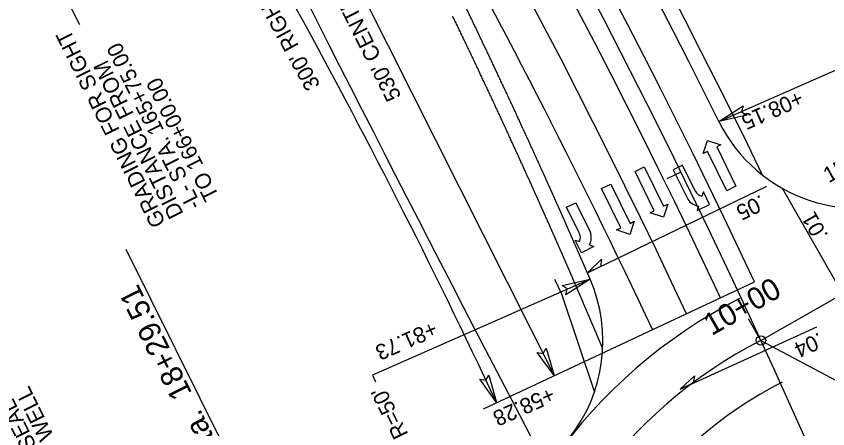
# Model space of a CAD drawing. Extents: x 472216 to 481979, y 489069 to 507339.
# Drawn here: x 475503.5 to 475762.8, y 502199.7 to 502331.6 of the extents above; entities that cross this region are included whole.
import ezdxf

# ---------------------------------------------------------------- set-up
doc = ezdxf.new("R2010")
doc.units = 0
for name, color, linetype in [('Old_Level_12', 7, 'Continuous'), ('Prop Drainage Structure Drop Inlet Grate 2 Narrow Slots and Sag Grates 840 24 CELL', 7, 'Continuous'), ('Prop Drainage Structure Drop Inlet Grate 2 Wide Slots and Sag Grates 840 22 Label', 7, 'Continuous'), ('Prop Drainage Structure Outlet Berm Ditch 850 10 CELL', 7, 'Continuous'), ('Prop Drainage Structure Pipe CSP 15in', 7, 'Continuous'), ('Prop Drainage Structure Pipe RCP 15in Class III Label', 7, 'Continuous'), ('Prop Drainage Structure Pipe RCP 24in Class III Label', 7, 'Continuous'), ('Prop Drainage Structure Pipe Side Drain 15in Label', 7, 'Continuous'), ('Prop Erosion Embankment Toe Protection CELL', 7, 'Continuous'), ('Prop Erosion Embankment Toe Protection Label', 7, 'Continuous'), ('Sheet Block Revision CELL', 7, 'Continuous'), ('Sheet North Arrow Point CELL', 7, 'Continuous'), ('Sheet PE Seal Cell', 7, 'Continuous'), ('Sheet Plot Border Outside CELL', 7, 'Continuous'), ('Sheet Profile Grid Major CELL', 7, 'Continuous'), ('Sheet Profile Grid Minor CELL', 7, 'Continuous')]:
    doc.layers.add(name, color=color, linetype=linetype)

msp = doc.modelspace()

# ---------------------------------------------------------------- linework, layer by layer
at = {"layer": 'Old_Level_12'}
for p, q in [((475538.53, 502257.18), (475597.67, 502138.26)), ((475741.43, 502227.96), (475910.23, 502137.98))]:
    msp.add_line(p, q, dxfattribs=at)
msp.add_circle((475741.43, 502227.96), 1.5, dxfattribs=at)
msp.add_circle((475741.43, 502227.96), 1.5, dxfattribs=at)
msp.add_circle((475741.43, 502227.96), 1.5, dxfattribs=at)
msp.add_circle((475741.43, 502227.96), 1.5, dxfattribs=at)
msp.add_circle((475741.43, 502227.96), 1.5, dxfattribs=at)
at = {"layer": 'Prop Drainage Structure Drop Inlet Grate 2 Narrow Slots and Sag Grates 840 24 CELL'}
for points in [[(475685.98, 502249.57), (475690.52, 502253.98), (475690.15, 502251.58)], [(475715.59, 502212.34), (475720.21, 502216.66), (475719.8, 502214.27)]]:
    msp.add_lwpolyline(points, close=True, dxfattribs=at)
at = {"layer": 'Prop Drainage Structure Drop Inlet Grate 2 Wide Slots and Sag Grates 840 22 Label'}
for p, q in [((475685.98, 502249.57), (475743.33, 502277.22)), ((475748.18, 502276.62), (475786.96, 502208.75)), ((475715.59, 502212.34), (475759.24, 502232.31))]:
    msp.add_line(p, q, dxfattribs=at)
at = {"layer": 'Prop Drainage Structure Outlet Berm Ditch 850 10 CELL'}
for points in [[(475736.86, 502300.01), (475727.96, 502297.96), (475735.69, 502302.93), (475735.25, 502301.01)], [(475677.96, 502245.48), (475686.86, 502247.53), (475679.13, 502242.56), (475679.57, 502244.48)], [(475672.76, 502225.46), (475675.41, 502216.72), (475669.92, 502224.09), (475671.86, 502223.78)], [(475654.52, 502216.88), (475656.96, 502208.07), (475651.65, 502215.58), (475653.59, 502215.22)]]:
    msp.add_lwpolyline(points, close=True, dxfattribs=at)
at = {"layer": 'Prop Drainage Structure Pipe RCP 15in Class III Label'}
for radius in [2336, 2324]:
    msp.add_arc((473624.13, 501255.38), radius, 25.1104, 43.06144, dxfattribs=at)
at = {"layer": 'Prop Drainage Structure Pipe RCP 24in Class III Label'}
for centre, radius, start, end in [((473624.13, 501255.38), 2348, 26.36139, 43.06144), ((475772.76, 502320.16), 50, 206.3614, 296.8763), ((475640.96, 502227.71), 50, 321.6636, 23.3554)]:
    msp.add_arc(centre, radius, start, end, dxfattribs=at)
msp.add_spline([(475672.35, 502280.42), (475672.02, 502281.14), (475671.7, 502281.87), (475671.37, 502282.6), (475671.04, 502283.32), (475670.71, 502284.05), (475670.38, 502284.78), (475670.05, 502285.5), (475669.72, 502286.23), (475669.39, 502286.96), (475669.06, 502287.68), (475668.73, 502288.41), (475668.4, 502289.14), (475668.07, 502289.86), (475667.74, 502290.59), (475667.41, 502291.31), (475667.08, 502292.04), (475666.74, 502292.77), (475666.41, 502293.49), (475666.08, 502294.22), (475665.75, 502294.94), (475665.41, 502295.67), (475665.08, 502296.39), (475664.75, 502297.12), (475664.41, 502297.84), (475664.08, 502298.57), (475663.74, 502299.29), (475663.41, 502300.01), (475663.08, 502300.74), (475662.74, 502301.46), (475662.4, 502302.19), (475662.07, 502302.91), (475661.73, 502303.64), (475661.4, 502304.36), (475661.06, 502305.08), (475660.72, 502305.81), (475660.39, 502306.53), (475660.05, 502307.25), (475659.71, 502307.98), (475659.38, 502308.7), (475659.04, 502309.42), (475658.7, 502310.15), (475658.36, 502310.87), (475658.02, 502311.59), (475657.68, 502312.31), (475657.34, 502313.04), (475657.01, 502313.76), (475656.67, 502314.48), (475656.33, 502315.2), (475655.99, 502315.93), (475655.65, 502316.65), (475655.3, 502317.37), (475654.96, 502318.09), (475654.62, 502318.81), (475654.28, 502319.54), (475653.94, 502320.26), (475653.6, 502320.98), (475653.25, 502321.7), (475652.91, 502322.42), (475652.57, 502323.14), (475652.23, 502323.86), (475651.88, 502324.58), (475651.54, 502325.3), (475651.2, 502326.02), (475650.85, 502326.75), (475650.51, 502327.47), (475650.16, 502328.19), (475649.82, 502328.91), (475649.47, 502329.63), (475649.13, 502330.35), (475648.78, 502331.07), (475648.44, 502331.79), (475648.09, 502332.5), (475647.74, 502333.22), (475647.4, 502333.94)], degree=3, dxfattribs=at)
msp.add_open_spline([(475686.86, 502247.53), (475686.85, 502247.55), (475686.84, 502247.57), (475686.84, 502247.59), (475686.73, 502247.83), (475686.63, 502248.07), (475686.52, 502248.32), (475686.41, 502248.56), (475686.31, 502248.81), (475686.2, 502249.05), (475686.1, 502249.29), (475685.99, 502249.54), (475685.89, 502249.78), (475685.78, 502250.02), (475685.68, 502250.27), (475685.57, 502250.51), (475685.46, 502250.76), (475685.36, 502251), (475685.25, 502251.24), (475685.15, 502251.49), (475685.04, 502251.73), (475684.94, 502251.97), (475684.83, 502252.22), (475684.72, 502252.46), (475684.62, 502252.71), (475684.51, 502252.95), (475684.41, 502253.19), (475684.3, 502253.44), (475684.19, 502253.68), (475684.09, 502253.92), (475683.98, 502254.17), (475683.88, 502254.41), (475683.77, 502254.66), (475683.66, 502254.9), (475683.56, 502255.14), (475683.45, 502255.39), (475683.34, 502255.63), (475683.24, 502255.87), (475683.13, 502256.12), (475683.03, 502256.36), (475682.92, 502256.6), (475682.81, 502256.85), (475682.71, 502257.09), (475682.6, 502257.33), (475682.49, 502257.58), (475682.39, 502257.82), (475682.28, 502258.07), (475682.17, 502258.31), (475682.07, 502258.55), (475681.96, 502258.8), (475681.85, 502259.04), (475681.75, 502259.28), (475681.64, 502259.53), (475681.53, 502259.77), (475681.43, 502260.01), (475681.32, 502260.26), (475681.21, 502260.5), (475681.11, 502260.74), (475681, 502260.99), (475680.89, 502261.23), (475680.78, 502261.47), (475680.68, 502261.72), (475680.57, 502261.96), (475680.46, 502262.2), (475680.36, 502262.45), (475680.25, 502262.69), (475680.14, 502262.93), (475680.04, 502263.18), (475679.93, 502263.42), (475679.82, 502263.66), (475679.71, 502263.91), (475679.61, 502264.15), (475679.5, 502264.39), (475679.39, 502264.63), (475679.28, 502264.88), (475679.18, 502265.12), (475679.07, 502265.36), (475678.96, 502265.61), (475678.85, 502265.85), (475678.75, 502266.09), (475678.64, 502266.34), (475678.53, 502266.58), (475678.42, 502266.82), (475678.32, 502267.07), (475678.21, 502267.31), (475678.1, 502267.55), (475677.99, 502267.79), (475677.89, 502268.04), (475677.78, 502268.28), (475677.67, 502268.52), (475677.56, 502268.77), (475677.45, 502269.01), (475677.35, 502269.25), (475677.24, 502269.5), (475677.13, 502269.74), (475677.02, 502269.98), (475676.91, 502270.22), (475676.81, 502270.47), (475676.7, 502270.71), (475676.59, 502270.95), (475676.48, 502271.2), (475676.37, 502271.44), (475676.27, 502271.68), (475676.16, 502271.92), (475676.05, 502272.17), (475675.94, 502272.41), (475675.83, 502272.65), (475675.72, 502272.9), (475675.62, 502273.14), (475675.51, 502273.38), (475675.4, 502273.62), (475675.29, 502273.87), (475675.18, 502274.11), (475675.07, 502274.35), (475674.97, 502274.6), (475674.86, 502274.84), (475674.75, 502275.08), (475674.64, 502275.32), (475674.53, 502275.57), (475674.42, 502275.81), (475674.31, 502276.05), (475674.2, 502276.29), (475674.1, 502276.54), (475673.99, 502276.78), (475673.88, 502277.02), (475673.77, 502277.26), (475673.66, 502277.51), (475673.55, 502277.75), (475673.44, 502277.99), (475673.33, 502278.23), (475673.22, 502278.48), (475673.12, 502278.72), (475673.01, 502278.96), (475672.9, 502279.2), (475672.79, 502279.45), (475672.68, 502279.69), (475672.57, 502279.93), (475672.46, 502280.17), (475672.35, 502280.42)], degree=3, dxfattribs=at)
at = {"layer": 'Prop Drainage Structure Pipe Side Drain 15in Label'}
for p, q in [((475722.97, 502287.68), (475724.37, 502291.87)), ((475724.37, 502291.87), (475728.63, 502290.45)), ((475728.63, 502290.45), (475727.28, 502289.79)), ((475727.28, 502289.79), (475733.44, 502277.22)), ((475724.32, 502288.34), (475722.97, 502287.68)), ((475730.48, 502275.77), (475724.32, 502288.34)), ((475701.19, 502281.96), (475704.15, 502283.42)), ((475707.35, 502269.39), (475701.19, 502281.96)), ((475704.15, 502283.42), (475710.31, 502270.84)), ((475716.38, 502284), (475713.42, 502282.54)), ((475713.42, 502282.54), (475718.08, 502273.08)), ((475720.42, 502275.79), (475716.38, 502284)), ((475690.48, 502276.5), (475693.45, 502277.95)), ((475693.45, 502277.95), (475699.61, 502265.38)), ((475733.44, 502277.22), (475730.48, 502275.77)), ((475696.64, 502263.93), (475690.48, 502276.5)), ((475723.04, 502275.46), (475722.56, 502274.05)), ((475724.98, 502271.4), (475723.04, 502275.46)), ((475679.35, 502270.51), (475682.31, 502271.97)), ((475682.31, 502271.97), (475686.97, 502262.5)), ((475711.66, 502271.5), (475710.26, 502267.31)), ((475710.31, 502270.84), (475711.66, 502271.5)), ((475683.39, 502262.3), (475679.35, 502270.51)), ((475706, 502268.73), (475707.35, 502269.39)), ((475721.01, 502269.5), (475724.98, 502271.4)), ((475721.49, 502270.91), (475721.01, 502269.5)), ((475710.26, 502267.31), (475706, 502268.73)), ((475695.3, 502263.27), (475696.64, 502263.93)), ((475700.95, 502266.04), (475699.56, 502261.85)), ((475699.61, 502265.38), (475700.95, 502266.04)), ((475699.56, 502261.85), (475695.3, 502263.27)), ((475684.09, 502256.01), (475682.06, 502260.03)), ((475682.06, 502260.03), (475683.46, 502259.55)), ((475688.02, 502258), (475684.09, 502256.01)), ((475686.61, 502258.48), (475688.02, 502258))]:
    msp.add_line(p, q, dxfattribs=at)
for centre, radius, start, end in [((475723.35, 502277.22), 3.27, 206.2107, 255.8689), ((475722.37, 502276.07), 5.25, 214.8868, 260.1985), ((475680.47, 502260.85), 3.27, 336.5526, 26.2107), ((475681.98, 502260.93), 5.25, 332.223, 17.5347)]:
    msp.add_arc(centre, radius, start, end, dxfattribs=at)
at = {"layer": 'Prop Erosion Embankment Toe Protection CELL'}
msp.add_arc((473624.13, 501255.38), 2353, 25.8357, 43.06144, dxfattribs=at)
msp.add_spline([(475667.88, 502278.18), (475667.55, 502278.9), (475667.23, 502279.63), (475666.9, 502280.36), (475666.57, 502281.08), (475666.24, 502281.81), (475665.91, 502282.53), (475665.59, 502283.26), (475665.26, 502283.98), (475664.93, 502284.71), (475664.6, 502285.43), (475664.27, 502286.16), (475663.94, 502286.88), (475663.61, 502287.6), (475663.28, 502288.33), (475662.95, 502289.05), (475662.62, 502289.78), (475662.29, 502290.5), (475661.95, 502291.22), (475661.62, 502291.95), (475661.29, 502292.67), (475660.96, 502293.4), (475660.63, 502294.12), (475660.29, 502294.84), (475659.96, 502295.57), (475659.63, 502296.29), (475659.29, 502297.01), (475658.96, 502297.74), (475658.63, 502298.46), (475658.29, 502299.18), (475657.96, 502299.9), (475657.62, 502300.63), (475657.29, 502301.35), (475656.95, 502302.07), (475656.62, 502302.79), (475656.28, 502303.51), (475655.94, 502304.24), (475655.61, 502304.96), (475655.27, 502305.68), (475654.94, 502306.4), (475654.6, 502307.12), (475654.26, 502307.85), (475653.92, 502308.57), (475653.59, 502309.29), (475653.25, 502310.01), (475652.91, 502310.73), (475652.57, 502311.45), (475652.23, 502312.17), (475651.89, 502312.89), (475651.55, 502313.61), (475651.21, 502314.33), (475650.87, 502315.05), (475650.53, 502315.77), (475650.19, 502316.49), (475649.85, 502317.21), (475649.51, 502317.93), (475649.17, 502318.65), (475648.83, 502319.37), (475648.49, 502320.09), (475648.15, 502320.81), (475647.8, 502321.53), (475647.46, 502322.25), (475647.12, 502322.97), (475646.77, 502323.69), (475646.43, 502324.41), (475646.09, 502325.13), (475645.74, 502325.85), (475645.4, 502326.56), (475645.06, 502327.28), (475644.71, 502328), (475644.37, 502328.72), (475644.02, 502329.44), (475643.68, 502330.16), (475643.33, 502330.87), (475642.99, 502331.59)], degree=3, dxfattribs=at)
msp.add_open_spline([(475690.9, 502225.31), (475690.85, 502225.43), (475690.8, 502225.54), (475690.75, 502225.66), (475690.65, 502225.91), (475690.54, 502226.15), (475690.44, 502226.4), (475690.34, 502226.64), (475690.23, 502226.89), (475690.13, 502227.13), (475690.03, 502227.37), (475689.93, 502227.62), (475689.82, 502227.86), (475689.72, 502228.11), (475689.62, 502228.35), (475689.51, 502228.6), (475689.41, 502228.84), (475689.31, 502229.08), (475689.2, 502229.33), (475689.1, 502229.57), (475689, 502229.82), (475688.89, 502230.06), (475688.79, 502230.3), (475688.69, 502230.55), (475688.58, 502230.79), (475688.48, 502231.04), (475688.38, 502231.28), (475688.27, 502231.52), (475688.17, 502231.77), (475688.07, 502232.01), (475687.96, 502232.26), (475687.86, 502232.5), (475687.76, 502232.74), (475687.65, 502232.99), (475687.55, 502233.23), (475687.45, 502233.48), (475687.34, 502233.72), (475687.24, 502233.96), (475687.13, 502234.21), (475687.03, 502234.45), (475686.93, 502234.7), (475686.82, 502234.94), (475686.72, 502235.18), (475686.62, 502235.43), (475686.51, 502235.67), (475686.41, 502235.92), (475686.3, 502236.16), (475686.2, 502236.4), (475686.1, 502236.65), (475685.99, 502236.89), (475685.89, 502237.14), (475685.78, 502237.38), (475685.68, 502237.62), (475685.57, 502237.87), (475685.47, 502238.11), (475685.37, 502238.35), (475685.26, 502238.6), (475685.16, 502238.84), (475685.05, 502239.09), (475684.95, 502239.33), (475684.84, 502239.57), (475684.74, 502239.82), (475684.64, 502240.06), (475684.53, 502240.3), (475684.43, 502240.55), (475684.32, 502240.79), (475684.22, 502241.03), (475684.11, 502241.28), (475684.01, 502241.52), (475683.9, 502241.77), (475683.8, 502242.01), (475683.69, 502242.25), (475683.59, 502242.5), (475683.49, 502242.74), (475683.38, 502242.98), (475683.28, 502243.23), (475683.17, 502243.47), (475683.07, 502243.71), (475682.96, 502243.96), (475682.86, 502244.2), (475682.75, 502244.44), (475682.65, 502244.69), (475682.54, 502244.93), (475682.44, 502245.17), (475682.33, 502245.42), (475682.23, 502245.66), (475682.12, 502245.9), (475682.02, 502246.15), (475681.91, 502246.39), (475681.8, 502246.64), (475681.7, 502246.88), (475681.59, 502247.12), (475681.49, 502247.37), (475681.38, 502247.61), (475681.28, 502247.85), (475681.17, 502248.1), (475681.07, 502248.34), (475680.96, 502248.58), (475680.86, 502248.83), (475680.75, 502249.07), (475680.65, 502249.31), (475680.54, 502249.55), (475680.43, 502249.8), (475680.33, 502250.04), (475680.22, 502250.28), (475680.12, 502250.53), (475680.01, 502250.77), (475679.91, 502251.01), (475679.8, 502251.26), (475679.69, 502251.5), (475679.59, 502251.74), (475679.48, 502251.99), (475679.38, 502252.23), (475679.27, 502252.47), (475679.16, 502252.72), (475679.06, 502252.96), (475678.95, 502253.2), (475678.85, 502253.45), (475678.74, 502253.69), (475678.63, 502253.93), (475678.53, 502254.17), (475678.42, 502254.42), (475678.32, 502254.66), (475678.21, 502254.9), (475678.1, 502255.15), (475678, 502255.39), (475677.89, 502255.63), (475677.78, 502255.88), (475677.68, 502256.12), (475677.57, 502256.36), (475677.47, 502256.6), (475677.36, 502256.85), (475677.25, 502257.09), (475677.15, 502257.33), (475677.04, 502257.58), (475676.93, 502257.82), (475676.83, 502258.06), (475676.72, 502258.3), (475676.61, 502258.55), (475676.51, 502258.79), (475676.4, 502259.03), (475676.29, 502259.28), (475676.19, 502259.52), (475676.08, 502259.76), (475675.97, 502260), (475675.87, 502260.25), (475675.76, 502260.49), (475675.65, 502260.73), (475675.55, 502260.97), (475675.44, 502261.22), (475675.33, 502261.46), (475675.22, 502261.7), (475675.12, 502261.95), (475675.01, 502262.19), (475674.9, 502262.43), (475674.8, 502262.67), (475674.69, 502262.92), (475674.58, 502263.16), (475674.47, 502263.4), (475674.37, 502263.64), (475674.26, 502263.89), (475674.15, 502264.13), (475674.05, 502264.37), (475673.94, 502264.61), (475673.83, 502264.86), (475673.72, 502265.1), (475673.62, 502265.34), (475673.51, 502265.58), (475673.4, 502265.83), (475673.29, 502266.07), (475673.19, 502266.31), (475673.08, 502266.55), (475672.97, 502266.8), (475672.86, 502267.04), (475672.76, 502267.28), (475672.65, 502267.52), (475672.54, 502267.77), (475672.43, 502268.01), (475672.32, 502268.25), (475672.22, 502268.49), (475672.11, 502268.74), (475672, 502268.98), (475671.89, 502269.22), (475671.79, 502269.46), (475671.68, 502269.71), (475671.57, 502269.95), (475671.46, 502270.19), (475671.35, 502270.43), (475671.25, 502270.67), (475671.14, 502270.92), (475671.03, 502271.16), (475670.92, 502271.4), (475670.81, 502271.64), (475670.7, 502271.89), (475670.6, 502272.13), (475670.49, 502272.37), (475670.38, 502272.61), (475670.27, 502272.85), (475670.16, 502273.1), (475670.05, 502273.34), (475669.95, 502273.58), (475669.84, 502273.82), (475669.73, 502274.06), (475669.62, 502274.31), (475669.51, 502274.55), (475669.4, 502274.79), (475669.29, 502275.03), (475669.19, 502275.28), (475669.08, 502275.52), (475668.97, 502275.76), (475668.86, 502276), (475668.75, 502276.24), (475668.64, 502276.49), (475668.53, 502276.73), (475668.43, 502276.97), (475668.32, 502277.21), (475668.21, 502277.45), (475668.1, 502277.7), (475667.99, 502277.94), (475667.88, 502278.18)], degree=3, dxfattribs=at)
at = {"layer": 'Prop Erosion Embankment Toe Protection Label'}
for p, q in [((475675.43, 502247.51), (475677.73, 502242.88)), ((475677.73, 502242.88), (475688.22, 502211.39))]:
    msp.add_line(p, q, dxfattribs=at)
for radius, end in [(2312, 43.06144), (2300, 33.44784)]:
    msp.add_arc((473624.13, 501255.38), radius, 25.1104, end, dxfattribs=at)
at = {"layer": 'Sheet Block Revision CELL'}
for p, q in [((475569.72, 502426.92), (475675.41, 502216.72)), ((475518.73, 502338.98), (475523.71, 502328.97)), ((475727.96, 502297.96), (475781.03, 502321.39)), ((475686.86, 502247.53), (475617.32, 502216.84)), ((475652.77, 502206.11), (475739.36, 502246.69)), ((475617.32, 502216.84), (475618.28, 502214.68))]:
    msp.add_line(p, q, dxfattribs=at)
msp.add_arc((473624.13, 501255.38), 2245, 25.1104, 32.48754, dxfattribs=at)
at = {"layer": 'Sheet North Arrow Point CELL'}
msp.add_line((475741.43, 502227.96), (476033.34, 502394.73), dxfattribs=at)
for centre, radius, start, end in [((473624.13, 501255.38), 2330, 23.81642, 43.37358), ((486928.47, 508069.92), 12700, 206.801639, 209.062037), ((475809.6, 502094.35), 150, 117.0301, 172.1099)]:
    msp.add_arc(centre, radius, start, end, dxfattribs=at)
at = {"layer": 'Sheet PE Seal Cell'}
msp.add_line((475715.88, 502281.76), (475711.39, 502279.56), dxfattribs=at)
at = {"layer": 'Sheet Plot Border Outside CELL'}
for radius in [165, 135]:
    msp.add_arc((475809.6, 502094.35), radius, 117.0301, 172.1099, dxfattribs=at)
at = {"layer": 'Sheet Profile Grid Minor CELL'}
msp.add_line((475741.43, 502227.96), (475737.46, 502234.91), dxfattribs=at)
msp.add_line((475741.43, 502227.96), (475737.46, 502234.91), dxfattribs=at)

# ---------------------------------------------------------------- texts
at = {"layer": 'Old_Level_12'}
msp.add_text('-Y10B- PRC Sta.  18+29.51', height=7, rotation=116.4407, dxfattribs=at).set_placement((475593.65, 502143.08))
at = {"layer": 'Prop Drainage Structure Drop Inlet Grate 2 Narrow Slots and Sag Grates 840 24 CELL'}
for s, rotation, p in [('.05', 205.7426, (475741.38, 502274.67)), ('.01', 119.7387, (475763.06, 502261.55)), ('.04', 204.5869, (475759.99, 502230.64))]:
    msp.add_text(s, height=5, rotation=rotation, dxfattribs=at).set_placement(p)
at = {"layer": 'Prop Drainage Structure Drop Inlet Grate 2 Wide Slots and Sag Grates 840 22 Label'}
msp.add_text("15'", height=5, rotation=29.2438, dxfattribs=at).set_placement((475763.11, 502278.19))
at = {"layer": 'Prop Drainage Structure Pipe CSP 15in'}
for s, rotation, p in [("300' RIGHT TURN TAPER", 118.5407, (475600.76, 502309.55)), ("530' CENTER TURN LANE", 116.695, (475626.63, 502305.97)), ('GRADING FOR SIGHT ', 116.4407, (475551.41, 502265.58)), ('-L- STA. 165+75.00 ', 116.4407, (475562.76, 502271.23)), ('DISTANCE FROM ', 116.4407, (475557.08, 502268.41)), ('TO 166+00.00', 116.4407, (475568.44, 502274.05)), ('+08.15', 203.8164, (475753.57, 502308.01)), ('+81.73', 203.8164, (475636.65, 502234.31)), ('WELL', 116.4407, (475515.66, 502197.41)), ('+58.28', 203.8164, (475674.2, 502213.25)), ('SEAL ', 116.4407, (475510.09, 502194.38)), ("R=50'", 116.4407, (475628.86, 502198))]:
    msp.add_text(s, height=5, rotation=rotation, dxfattribs=at).set_placement(p)
at = {"layer": 'Sheet Profile Grid Major CELL'}
msp.add_text('10+00', height=7, rotation=29.7387, dxfattribs=at).set_placement((475725.67, 502229.33))
msp.add_text('10+00', height=7, rotation=29.7387, dxfattribs=at).set_placement((475725.67, 502229.33))

doc.saveas('drawing.dxf')
